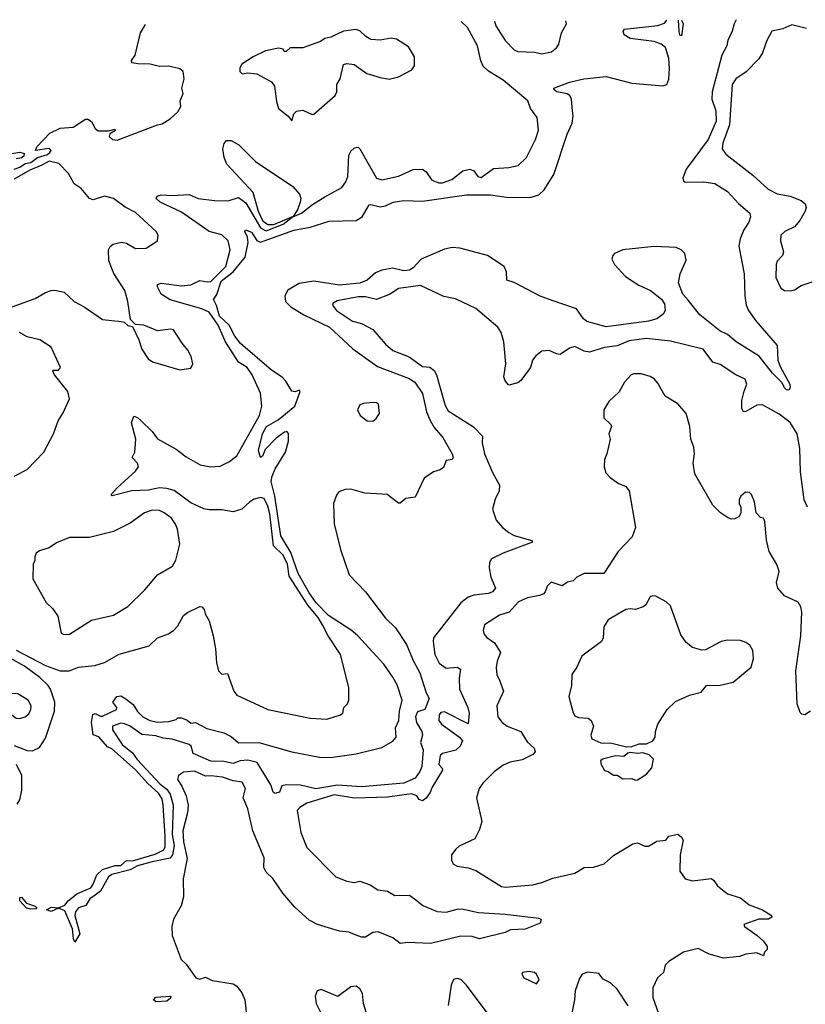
# Model space of a CAD drawing. Extents: x 2056909 to 2160450, y 827444 to 1016825.
# Tile 396 of 501: x 2074505 to 2078778, y 1010951 to 1016307. Entities that reach past the tile are written whole.
import ezdxf

# ---------------------------------------------------------------- set-up
doc = ezdxf.new("R2010")
doc.units = 0

msp = doc.modelspace()

# ---------------------------------------------------------------- linework, layer by layer
at = {"layer": '0CON10XD'}
for points in [[(2074475, 1015494.8), (2074505, 1015505.3), (2074534.6, 1015525.4), (2074565, 1015531.2), (2074602.2, 1015557.8), (2074655, 1015574.4), (2074668.8, 1015585), (2074676, 1015595), (2074665, 1015606), (2074590, 1015595), (2074597.5, 1015615), (2074669.3, 1015690.7), (2074725, 1015716.7), (2074795, 1015722.5), (2074863, 1015767), (2074875, 1015766.7), (2074895, 1015753.8), (2074915.7, 1015715), (2074932.3, 1015702.3), (2074987.3, 1015702.7), (2075021.7, 1015711.7), (2075025.8, 1015705), (2074995, 1015686.7), (2074991.2, 1015671.2), (2075010, 1015655), (2075035, 1015651.1), (2075253.3, 1015735), (2075279.7, 1015740.3), (2075322.9, 1015767.1), (2075365, 1015805.7), (2075380.6, 1015835), (2075376.7, 1015865), (2075393.8, 1015905), (2075386, 1015935), (2075400, 1015985), (2075393.3, 1016025), (2075375, 1016040), (2075315, 1016054.4), (2075265, 1016052.2), (2075215, 1016065.8), (2075146.4, 1016066.4), (2075115, 1016072.5), (2075112.5, 1016085), (2075133.3, 1016115), (2075162.5, 1016235), (2075188.6, 1016281.1)], [(2078401.2, 1016307.3), (2078391.4, 1016285), (2078380.3, 1016245), (2078355.9, 1016195), (2078351.4, 1016165), (2078324.7, 1016115), (2078271.5, 1015915), (2078268.8, 1015875), (2078291.9, 1015811.9), (2078293, 1015755), (2078249.8, 1015655), (2078129.6, 1015495), (2078111.3, 1015445), (2078115, 1015429.2), (2078125, 1015422.7), (2078225.3, 1015425.3), (2078285, 1015417.1), (2078355, 1015372.2), (2078415, 1015306.7), (2078475.8, 1015255), (2078480, 1015235), (2078470.8, 1015205), (2078444.4, 1015165), (2078423.1, 1015115), (2078415.6, 1015075), (2078445.4, 1014925), (2078448.5, 1014805), (2078456.1, 1014755), (2078469.2, 1014725), (2078509, 1014669), (2078625.5, 1014535.5), (2078628.5, 1014455), (2078641.1, 1014421.1), (2078694.2, 1014325), (2078696.2, 1014305), (2078688.8, 1014291.2), (2078675, 1014293.3), (2078665, 1014303.8), (2078651.7, 1014331.7), (2078599.5, 1014385), (2078527.3, 1014477.3), (2078401.1, 1014555), (2078355, 1014594.6), (2078312.7, 1014615), (2078205, 1014702.1), (2078140.8, 1014780.8), (2078111.9, 1014815), (2078088.1, 1014875), (2078096.4, 1014925), (2078130.2, 1014999.8), (2078122.1, 1015035), (2078103.3, 1015055), (2078075, 1015067.7), (2077955, 1015072.7), (2077785, 1015054.6), (2077740.8, 1015035), (2077730.8, 1015025), (2077725.7, 1015005), (2077740, 1014975), (2077800.2, 1014910.2), (2077872.4, 1014862.4), (2077936.2, 1014835), (2077995, 1014786.7), (2078012.3, 1014762.3), (2078016, 1014725), (2078004.2, 1014705.8), (2077970.5, 1014679.5), (2077925, 1014667.5), (2077695, 1014636.4), (2077588.8, 1014665), (2077570.8, 1014680.8), (2077533.6, 1014733.6), (2077407.2, 1014777.2), (2077335, 1014804.2), (2077195, 1014877.5), (2077155, 1014890), (2077152.5, 1014935), (2077140, 1014965), (2077050, 1015025), (2076898, 1015065), (2076857.2, 1015067.2), (2076815, 1015059.8), (2076688.1, 1015005), (2076645, 1014957.3), (2076625, 1014944.5), (2076595, 1014940.9), (2076535.1, 1014954.9), (2076474.8, 1014945.2), (2076440, 1014930), (2076395, 1014890.5), (2076355, 1014874.1), (2076245, 1014862.3), (2076105, 1014884.8), (2076025, 1014871.8), (2075963.8, 1014836.2), (2075946, 1014805), (2075950, 1014775), (2075980, 1014745), (2076051, 1014701), (2076190, 1014635), (2076316.2, 1014516.2), (2076451.1, 1014421.1), (2076622.5, 1014355), (2076654.5, 1014335), (2076695, 1014274), (2076718.2, 1014175), (2076737.1, 1014127.1), (2076759, 1014089), (2076805.7, 1014035), (2076856.2, 1013945), (2076862.5, 1013925), (2076857.5, 1013915), (2076825, 1013910), (2076809.3, 1013870.7), (2076791.7, 1013858.3), (2076755, 1013847.5), (2076705, 1013812.5), (2076655, 1013710), (2076605, 1013702.5), (2076575, 1013677.5), (2076565, 1013677.5), (2076503.9, 1013723.9), (2076445, 1013728.8), (2076381.7, 1013731.7), (2076305, 1013753.3), (2076275, 1013751.2), (2076241.2, 1013738.8), (2076228.3, 1013721.7), (2076211.2, 1013675), (2076214.3, 1013565), (2076250, 1013425), (2076297.3, 1013287.3), (2076386.2, 1013195), (2076495, 1013051.4), (2076549.6, 1012999.6), (2076608.8, 1012908.8), (2076647.6, 1012817.6), (2076681.9, 1012755), (2076715.6, 1012645.6), (2076732.2, 1012615), (2076708.2, 1012555), (2076668.1, 1012541.9), (2076657.5, 1012515), (2076663.7, 1012483.7), (2076692, 1012435), (2076695.2, 1012414.8), (2076684.8, 1012375), (2076699.8, 1012335), (2076691.4, 1012245), (2076681.5, 1012218.5), (2076655, 1012181.5), (2076594.4, 1012155), (2076364.1, 1012134.1), (2076234, 1012144), (2076115, 1012123.6), (2076032.6, 1012142.6), (2075954.4, 1012145.6), (2075931.1, 1012138.9), (2075917.9, 1012105), (2075895, 1012098), (2075883.5, 1012105), (2075870.5, 1012145), (2075795.9, 1012265.9), (2075745, 1012279.6), (2075703.9, 1012276.1), (2075665, 1012260.8), (2075615, 1012271.2), (2075545, 1012273.6), (2075448.6, 1012315), (2075436.9, 1012355), (2075426, 1012365), (2075333.2, 1012393.2), (2075285, 1012398.9), (2075245, 1012411.8), (2075169.7, 1012419.7), (2075105, 1012463.8), (2075073.9, 1012476.1), (2075055, 1012480), (2075010, 1012465), (2075010, 1012445), (2075061.5, 1012365), (2075118.2, 1012318.3), (2075143.4, 1012283.4), (2075268.9, 1012148.9), (2075305, 1012121.1), (2075323.1, 1012095), (2075339.4, 1012035), (2075333.5, 1011875), (2075344, 1011816), (2075335.8, 1011765), (2075323.7, 1011746.3), (2075225, 1011727.1), (2075145, 1011703.6), (2075105, 1011682.3), (2075005, 1011657.8), (2074987.5, 1011645), (2074943.3, 1011566.7), (2074915, 1011544.7), (2074886.1, 1011525), (2074865, 1011489.6), (2074825, 1011476.4), (2074808, 1011455), (2074804.8, 1011434.8), (2074830.9, 1011335), (2074805, 1011290), (2074796.5, 1011306.5), (2074792.5, 1011362.5), (2074749.5, 1011459.5), (2074715, 1011473.8), (2074675.9, 1011455.9), (2074650, 1011465), (2074675, 1011480), (2074715, 1011476.2), (2074749.5, 1011490.5), (2074769.1, 1011515), (2074815, 1011552.9), (2074891.4, 1011585), (2074905, 1011604.2), (2074923.5, 1011655), (2074955, 1011684.7), (2075024.3, 1011705.7), (2075055, 1011706.4), (2075085, 1011733.5), (2075117.6, 1011732.4), (2075241.6, 1011768.4), (2075288.4, 1011791.6), (2075295, 1011807.5), (2075296.1, 1011865), (2075285.8, 1012035), (2075278.7, 1012068.7), (2075260.1, 1012100.1), (2075202.3, 1012152.3), (2075135, 1012227.5), (2075005, 1012340.8), (2074981.7, 1012351.7), (2074935, 1012405.7), (2074905, 1012417.5), (2074895.9, 1012485), (2074902.4, 1012527.6), (2074915, 1012532.9), (2074945, 1012518.1), (2074955, 1012518.9), (2075031.2, 1012555), (2075033.3, 1012565), (2075011.2, 1012595), (2075033.7, 1012626.3), (2075055, 1012628.7), (2075077.4, 1012617.4), (2075122, 1012582), (2075145, 1012543.5), (2075173.6, 1012515), (2075212, 1012495), (2075255, 1012486.7), (2075315, 1012490), (2075355, 1012500), (2075365, 1012510), (2075385, 1012510), (2075416.1, 1012496.1), (2075435, 1012480), (2075460, 1012485), (2075522, 1012452), (2075615, 1012428.1), (2075655, 1012407.3), (2075695, 1012373.4), (2075805, 1012376.2), (2075985, 1012325.5), (2076135, 1012295.7), (2076195, 1012294.3), (2076335, 1012314), (2076475, 1012347.5), (2076535, 1012382.5), (2076552.9, 1012405), (2076549.1, 1012455), (2076566.2, 1012495), (2076570.4, 1012545), (2076584.9, 1012605), (2076558.4, 1012688.4), (2076535, 1012731.2), (2076485, 1012801.2), (2076344.5, 1012955), (2076307.3, 1012987.3), (2076185, 1013066.7), (2076116.6, 1013135), (2076079.4, 1013189.4), (2076019.7, 1013295), (2075979, 1013409), (2075925, 1013499.7), (2075893.1, 1013715), (2075873.4, 1013795), (2075877.3, 1013825), (2075895, 1013864.1), (2075951, 1013955), (2075966.5, 1014015), (2075966.7, 1014056.7), (2075957.3, 1014067.3), (2075945, 1014064.1), (2075899.8, 1014030.2), (2075840.2, 1013969.8), (2075825, 1013933.8), (2075815, 1013926.2), (2075802.9, 1013962.9), (2075824.9, 1014055), (2075848, 1014095), (2075910.2, 1014129.8), (2076001.4, 1014205), (2076030, 1014285), (2076025, 1014292.5), (2076003, 1014283), (2075985, 1014286.7), (2075951.4, 1014341.4), (2075932, 1014362), (2075875, 1014400.8), (2075705, 1014545.8), (2075675.2, 1014585), (2075644.6, 1014645), (2075592, 1014695), (2075575, 1014753.1), (2075558.1, 1014785), (2075577.2, 1014812.8), (2075600.9, 1014885), (2075666, 1014935), (2075730.6, 1015015), (2075747.8, 1015095), (2075743.7, 1015123.7), (2075729.1, 1015155), (2075732.5, 1015165), (2075765, 1015151.2), (2075795, 1015105.3), (2075815, 1015097.5), (2075995, 1015161.5), (2076085, 1015178.2), (2076188.1, 1015211.9), (2076335, 1015214.7), (2076367.2, 1015235), (2076405, 1015299.4), (2076415, 1015301.9), (2076465, 1015289.5), (2076495, 1015295.6), (2076536.7, 1015315), (2076595, 1015324.6), (2076695, 1015320.8), (2076935, 1015354.3), (2077065, 1015354.3), (2077165, 1015340), (2077287.6, 1015342.4), (2077329.4, 1015355), (2077357.9, 1015382.1), (2077409.5, 1015465), (2077482.7, 1015685), (2077509.4, 1015745), (2077515.3, 1015785), (2077512.4, 1015812.4), (2077505.6, 1015875.6), (2077496.8, 1015895), (2077483.5, 1015903.5), (2077425.6, 1015915), (2077412.7, 1015925), (2077410.6, 1015935), (2077495, 1015966.8), (2077572.5, 1015985), (2077695, 1015999.1), (2077835, 1015962.4), (2078002.5, 1015947.5), (2078025, 1015954.3), (2078035.7, 1015984.3), (2078038.5, 1016041.5), (2078035, 1016096), (2078016.9, 1016156.9), (2077993.3, 1016175), (2077955, 1016188.9), (2077826, 1016205), (2077792, 1016225), (2077787.5, 1016245), (2077795, 1016255.5), (2077975, 1016276.2), (2078011.7, 1016288.3), (2078025.1, 1016304.8)], [(2075416.7, 1013083.3), (2075484.1, 1013115.9), (2075495, 1013113.3), (2075508.3, 1013098.3), (2075513.3, 1013075), (2075535, 1013037.5), (2075557.1, 1012955), (2075570.6, 1012885), (2075575, 1012810), (2075586.1, 1012766.1), (2075605, 1012746.7), (2075635, 1012750), (2075668.8, 1012655), (2075685, 1012632.5), (2075855, 1012554.4), (2076085, 1012507.1), (2076175, 1012502.3), (2076248.8, 1012525), (2076262.9, 1012535), (2076267.5, 1012565), (2076288.6, 1012585), (2076295.5, 1012605), (2076294.6, 1012675), (2076249.6, 1012855), (2076182.8, 1012955), (2076151.9, 1013015), (2076128.2, 1013055), (2076072.4, 1013122.4), (2075971, 1013281), (2075961, 1013345), (2075937, 1013395), (2075885.3, 1013445), (2075865, 1013620), (2075855, 1013661.4), (2075835, 1013702.5), (2075815, 1013707.8), (2075780.6, 1013699.4), (2075756, 1013685), (2075713.8, 1013645), (2075665, 1013630), (2075605, 1013641.8), (2075535, 1013640.6), (2075506.8, 1013646.8), (2075435, 1013679.2), (2075345, 1013746.9), (2075305, 1013757.2), (2075265, 1013760.3), (2075205, 1013747.2), (2075115, 1013743.9), (2075007.5, 1013717.5), (2075002.5, 1013725), (2075036.9, 1013763.1), (2075135, 1013850.8), (2075150, 1013875), (2075146, 1013895), (2075116.7, 1013925), (2075131.4, 1013955), (2075135.8, 1014025), (2075112.9, 1014115), (2075125, 1014150), (2075145, 1014143.3), (2075165, 1014126), (2075225, 1014068), (2075255, 1014026.7), (2075355, 1013971.5), (2075410.1, 1013930.1), (2075486, 1013885), (2075544.6, 1013875.4), (2075595, 1013878.8), (2075645, 1013903.3), (2075685, 1013935.6), (2075809.2, 1014155), (2075822.5, 1014205), (2075814.4, 1014275), (2075768.5, 1014375), (2075741.5, 1014415), (2075694.3, 1014444.3), (2075623.2, 1014555), (2075584.8, 1014645), (2075535, 1014716.3), (2075495, 1014735.2), (2075322.5, 1014782.5), (2075274.6, 1014815), (2075253.3, 1014855), (2075255, 1014866), (2075275, 1014874.4), (2075385, 1014860.3), (2075434.7, 1014865.3), (2075485, 1014888.9), (2075525, 1014880.4), (2075545, 1014883.6), (2075626.8, 1014965), (2075649.6, 1015055), (2075637.8, 1015105), (2075605, 1015136.5), (2075535, 1015155.4), (2075385, 1015260), (2075269.2, 1015315), (2075247.1, 1015335), (2075252.7, 1015347.3), (2075275, 1015355.3), (2075335, 1015350.5), (2075425.9, 1015355.9), (2075475, 1015334.5), (2075565, 1015323.1), (2075637.7, 1015322.3), (2075695, 1015339.2), (2075735, 1015311.4), (2075814.4, 1015175), (2075845, 1015159.2), (2075937.9, 1015195), (2075987.5, 1015232.5), (2076036.9, 1015255), (2076097.6, 1015302.4), (2076165, 1015344.5), (2076256, 1015394), (2076278.9, 1015425), (2076289.2, 1015455), (2076295, 1015570), (2076305, 1015592), (2076325, 1015610), (2076345, 1015614), (2076355, 1015604), (2076445, 1015444.4), (2076475, 1015436.9), (2076565.4, 1015455.4), (2076645, 1015493.1), (2076695, 1015494), (2076715, 1015478.8), (2076745.8, 1015435), (2076785, 1015419.6), (2076805, 1015419.2), (2076855, 1015438.5), (2076915.3, 1015484.7), (2076953.7, 1015493.7), (2076975, 1015485.6), (2076997.5, 1015455), (2077015, 1015448.1), (2077082.6, 1015497.4), (2077165, 1015503.3), (2077216.2, 1015515), (2077262.3, 1015557.7), (2077310.8, 1015655), (2077325.9, 1015705.9), (2077319.2, 1015775), (2077284, 1015825), (2077268.1, 1015865), (2077135, 1015978.5), (2077055, 1016027.1), (2077026.5, 1016055), (2077013, 1016083), (2076994.5, 1016165), (2076940, 1016265), (2076906.8, 1016297.7)], [(2077086.6, 1016298.9), (2077095, 1016273.1), (2077146.2, 1016195), (2077193.6, 1016143.6), (2077215, 1016134.6), (2077305, 1016130.8), (2077345, 1016120.8), (2077398.3, 1016131.7), (2077425, 1016154), (2077437.1, 1016175), (2077452.2, 1016235), (2077478.9, 1016285), (2077476.1, 1016301.4)], [(2078104.1, 1016305.3), (2078114.4, 1016285), (2078105, 1016220), (2078095, 1016223.3), (2078091.1, 1016245), (2078087.8, 1016305.2)], [(2078785, 1016258.6), (2078705, 1016280), (2078655, 1016257.5), (2078595.8, 1016244.2), (2078569.2, 1016195), (2078545, 1016126.7), (2078525, 1016093.8), (2078457.1, 1016022.9), (2078400.6, 1015985), (2078379.5, 1015955), (2078365.3, 1015734.7), (2078329.4, 1015635), (2078325.8, 1015605), (2078346, 1015575), (2078491.7, 1015461.7), (2078576.2, 1015385), (2078625, 1015359.5), (2078695, 1015346.9), (2078755, 1015324), (2078778, 1015305), (2078782.5, 1015285), (2078776.9, 1015265), (2078748.5, 1015215), (2078718.8, 1015181.2), (2078665.8, 1015155), (2078645.6, 1015135), (2078643.5, 1015105), (2078659.2, 1015045), (2078653.8, 1015025), (2078625, 1014993.3), (2078619.2, 1014975), (2078617.5, 1014905), (2078645, 1014846.2), (2078665, 1014834), (2078695, 1014832), (2078721.7, 1014838.3), (2078735, 1014848), (2078755, 1014860.8), (2078815, 1014881.4)], [(2075985, 1015756.7), (2075995.7, 1015795), (2076010.4, 1015809.6), (2076045.4, 1015815.4), (2076095, 1015791.2), (2076105, 1015793.8), (2076220, 1015895), (2076230, 1015915), (2076230, 1015955), (2076247.1, 1015985), (2076266.4, 1016063.6), (2076285, 1016068.8), (2076323.9, 1016063.9), (2076392.5, 1016015), (2076465, 1015992.5), (2076515, 1015984), (2076565, 1015996.2), (2076637.5, 1016035), (2076653, 1016057), (2076652.5, 1016105), (2076619.5, 1016159.5), (2076555, 1016201.2), (2076525, 1016206.2), (2076465, 1016196.7), (2076415, 1016200), (2076387.5, 1016215), (2076355, 1016246.7), (2076335, 1016253.3), (2076266.7, 1016245), (2076197.9, 1016212.1), (2076165, 1016205.5), (2076140.7, 1016189.3), (2076045, 1016153.3), (2075975.6, 1016154.4), (2075954.3, 1016134.3), (2075942.5, 1016135), (2075937, 1016147), (2075912.7, 1016152.7), (2075842.2, 1016137.8), (2075774.3, 1016105.7), (2075712.5, 1016065), (2075702.5, 1016045), (2075702.5, 1016025), (2075715, 1016013.3), (2075745, 1016017.5), (2075795, 1016013.3), (2075875, 1015970), (2075891.2, 1015945), (2075901.4, 1015861.4), (2075912.5, 1015825), (2075965, 1015783.3), (2075985, 1015756.7)], [(2075855, 1015190.8), (2075828.9, 1015208.9), (2075803.3, 1015263.3), (2075775, 1015366.4), (2075631.2, 1015521.2), (2075617.4, 1015557.4), (2075610.3, 1015605), (2075616.1, 1015633.9), (2075629.1, 1015650.9), (2075655, 1015650.2), (2075696.3, 1015626.3), (2075787.5, 1015535), (2075990.1, 1015400.1), (2076027.3, 1015357.3), (2076033.1, 1015335), (2076029.7, 1015315), (2076016.5, 1015273.5), (2075992.7, 1015237.3), (2075885, 1015191.5), (2075855, 1015190.8)], [(2074363.9, 1015563.9), (2074505, 1015586.7), (2074529.3, 1015579.3), (2074527.5, 1015565), (2074515, 1015556.7), (2074485, 1015551.2)], [(2074463.8, 1014746.2), (2074588.7, 1014791.3), (2074645, 1014824), (2074675, 1014834), (2074695.8, 1014835.8), (2074745.7, 1014825.7), (2074800, 1014775), (2074855.7, 1014745.7), (2074955, 1014676), (2075056.4, 1014666.4), (2075072.5, 1014662.5), (2075093, 1014643), (2075118.3, 1014638.3), (2075153.3, 1014565), (2075168.8, 1014515), (2075202.7, 1014462.7), (2075226.1, 1014446.1), (2075375, 1014403.3), (2075435, 1014412.5), (2075446.7, 1014435), (2075436.7, 1014475), (2075419.7, 1014509.7), (2075388.5, 1014548.5), (2075340.6, 1014620.6), (2075325, 1014624.3), (2075253.9, 1014613.9), (2075180, 1014645), (2075135, 1014650), (2075107, 1014677), (2075092.5, 1014775), (2075075.6, 1014835), (2075016.3, 1014926.3), (2074989.5, 1014995), (2074988.5, 1015055), (2074997, 1015073), (2075013, 1015087), (2075057, 1015097), (2075085, 1015092), (2075135, 1015062.5), (2075192.5, 1015065), (2075253.8, 1015105), (2075258, 1015135), (2075246.2, 1015155), (2075135, 1015258.1), (2075077.8, 1015287.8), (2075015, 1015335.5), (2074965, 1015347.5), (2074905, 1015328.1), (2074884.5, 1015334.5), (2074838.3, 1015388.3), (2074800, 1015415), (2074770.5, 1015470.5), (2074716.7, 1015525), (2074665, 1015538.2), (2074625, 1015515.3), (2074560.6, 1015489.4), (2074475, 1015440)], [(2078789.5, 1013655), (2078771.6, 1013695), (2078752.6, 1013847.4), (2078749.1, 1013975), (2078734.5, 1014055), (2078695, 1014116.9), (2078635, 1014161.4), (2078545, 1014213.1), (2078515, 1014211.1), (2078455, 1014176), (2078442.5, 1014175), (2078432.5, 1014192.5), (2078433.1, 1014235), (2078445, 1014286.2), (2078460.8, 1014325), (2078451.2, 1014351.2), (2078400, 1014375), (2078315, 1014432.5), (2078274.5, 1014444.5), (2078223.3, 1014515), (2078045, 1014558.1), (2077915, 1014573.5), (2077819.2, 1014560.8), (2077755, 1014533.2), (2077686.2, 1014525), (2077605, 1014498.2), (2077575, 1014503.3), (2077525, 1014528.9), (2077495, 1014520), (2077445, 1014486), (2077425, 1014488.8), (2077385, 1014508), (2077345, 1014503.8), (2077311.7, 1014478.3), (2077294.2, 1014455.8), (2077283.8, 1014415), (2077230, 1014345), (2077215, 1014332.5), (2077165, 1014320), (2077145, 1014342.5), (2077138.8, 1014365), (2077148.8, 1014435), (2077138.1, 1014555), (2077123.3, 1014605), (2077105, 1014634.2), (2076986.7, 1014736.7), (2076875, 1014789.4), (2076811.2, 1014801.2), (2076685, 1014860.8), (2076564.5, 1014845.5), (2076520, 1014815), (2076445, 1014785.6), (2076385, 1014799.6), (2076345, 1014799.4), (2076231.5, 1014778.5), (2076210, 1014765), (2076206, 1014755), (2076228.6, 1014725), (2076315, 1014668.2), (2076363.8, 1014653.8), (2076425, 1014622.5), (2076495, 1014542), (2076535, 1014507.1), (2076622.7, 1014472.7), (2076695, 1014420.5), (2076735, 1014417.8), (2076759.5, 1014399.5), (2076772.1, 1014375), (2076818.7, 1014208.7), (2076835, 1014178.8), (2076972.4, 1014092.4), (2077021.7, 1014041.7), (2077020, 1014005), (2077033.6, 1013945), (2077075.6, 1013845), (2077114.4, 1013775), (2077113.1, 1013745), (2077091.3, 1013698.7), (2077076.9, 1013645), (2077095.6, 1013585), (2077130, 1013545), (2077165, 1013517.1), (2077195, 1013501.9), (2077290, 1013475), (2077293.3, 1013465), (2077133.8, 1013406.2), (2077070.8, 1013375), (2077060, 1013355), (2077058.5, 1013325), (2077068.2, 1013275), (2077092.5, 1013215), (2077076, 1013195), (2077054.6, 1013185.4), (2076975, 1013176.5), (2076945, 1013166.1), (2076903.8, 1013135), (2076755.7, 1012945), (2076753.1, 1012925), (2076762.2, 1012855), (2076786.1, 1012806.1), (2076825, 1012779.4), (2076885, 1012784.6), (2076901.5, 1012775), (2076894.6, 1012725), (2076897.1, 1012665), (2076942.7, 1012565), (2076949.6, 1012535), (2076945, 1012476.2), (2076815, 1012542.9), (2076795, 1012538.5), (2076787.1, 1012525), (2076785.4, 1012495), (2076798.9, 1012475), (2076896.9, 1012405), (2076914, 1012385), (2076900, 1012355), (2076877.2, 1012332.8), (2076805, 1012315.9), (2076792.3, 1012305), (2076784.5, 1012255), (2076803.3, 1012235), (2076804, 1012225), (2076747.6, 1012132.4), (2076737.3, 1012102.7), (2076715, 1012072.9), (2076695, 1012058.1), (2076677.5, 1012065), (2076665, 1012085.8), (2076635.8, 1012095.8), (2076505, 1012078.4), (2076325, 1012072.4), (2076215, 1012090.2), (2076066.7, 1012045), (2076028.6, 1012021.4), (2076014.4, 1012005), (2076034.6, 1011885), (2076065.7, 1011805), (2076224.6, 1011644.6), (2076285, 1011620.4), (2076325, 1011614.5), (2076355, 1011621.4), (2076410.9, 1011600.9), (2076453.3, 1011573.3), (2076505, 1011566.2), (2076545, 1011543.8), (2076625, 1011545.5), (2076666.7, 1011515), (2076698.1, 1011488.1), (2076775, 1011455.4), (2076825, 1011453.1), (2076885, 1011469.6), (2076910, 1011470), (2077001.2, 1011451.2), (2077145, 1011441.9), (2077329.3, 1011419.3), (2077341.7, 1011411.7), (2077335, 1011392.5), (2077255, 1011359.2), (2077175, 1011356), (2077145, 1011341.4), (2077005, 1011308), (2076965, 1011319.4), (2076905, 1011321.8), (2076738.8, 1011281.2), (2076615, 1011286.8), (2076575, 1011281.8), (2076535, 1011313.6), (2076455, 1011345.4), (2076425, 1011341.5), (2076385, 1011317.1), (2076364.1, 1011315.9), (2076335, 1011328.1), (2076295, 1011343.8), (2076245, 1011349.6), (2076125.2, 1011385.2), (2076078.5, 1011408.5), (2076000.5, 1011480.5), (2075936.4, 1011555), (2075881.5, 1011635), (2075845, 1011670), (2075832.4, 1011695), (2075835, 1011748), (2075772.5, 1011895), (2075746.2, 1012015), (2075720, 1012075), (2075732.7, 1012125), (2075715, 1012160), (2075665, 1012166), (2075607.6, 1012187.6), (2075545.5, 1012194.5), (2075515, 1012191.8), (2075455, 1012219.5), (2075395, 1012214.4), (2075368.6, 1012195), (2075362.5, 1012175), (2075387.3, 1012137.3), (2075410.5, 1012085), (2075420.2, 1012035), (2075417.1, 1011992.9), (2075391.7, 1011895), (2075395.2, 1011835), (2075415.2, 1011745), (2075393, 1011633), (2075396.4, 1011535), (2075382.2, 1011487.8), (2075342.1, 1011415), (2075332.7, 1011375), (2075333.5, 1011325), (2075383.3, 1011195), (2075409.8, 1011169.8), (2075463.6, 1011095), (2075485, 1011087.9), (2075515, 1011098.1), (2075551.2, 1011081.2), (2075665, 1011063.3), (2075685, 1011050.4), (2075713.4, 1011013.4), (2075729.7, 1010975), (2075740.3, 1010875)], [(2074475, 1013824), (2074545, 1013861.2), (2074636.2, 1013955), (2074689.2, 1014055), (2074714, 1014125), (2074741.2, 1014168.8), (2074775.6, 1014245), (2074765.9, 1014285), (2074693.1, 1014375), (2074684, 1014395), (2074688.3, 1014401.7), (2074715, 1014401.2), (2074726, 1014415), (2074675.5, 1014525.5), (2074615, 1014566), (2074545, 1014582.5), (2074504, 1014605)], [(2078806, 1012545), (2078775, 1012526.2), (2078759.3, 1012529.3), (2078749.3, 1012539.3), (2078734, 1012585), (2078727.1, 1012765), (2078754.4, 1012955), (2078758.6, 1013085), (2078754.2, 1013114.2), (2078739.1, 1013139.1), (2078665, 1013173.8), (2078628, 1013215), (2078621.2, 1013245), (2078636.1, 1013306.1), (2078623.6, 1013343.6), (2078581.2, 1013415), (2078566.4, 1013476.4), (2078557, 1013577), (2078550, 1013595), (2078535, 1013600), (2078510, 1013625), (2078502.5, 1013685), (2078485.8, 1013725), (2078475, 1013736), (2078452.7, 1013737.3), (2078426.7, 1013715), (2078417.5, 1013695), (2078417.5, 1013675), (2078427.5, 1013655), (2078427, 1013623), (2078416.4, 1013603.6), (2078395, 1013592.5), (2078375, 1013590), (2078355, 1013598.8), (2078316.2, 1013625), (2078275, 1013666), (2078177.6, 1013837.6), (2078168.1, 1013895), (2078175.7, 1013945.7), (2078172, 1013982), (2078155.9, 1014025.9), (2078149.2, 1014095), (2078130.8, 1014165), (2078085, 1014218), (2078015, 1014258.8), (2077975, 1014330), (2077955, 1014353.3), (2077935, 1014366.2), (2077885, 1014380), (2077845, 1014381.2), (2077830, 1014375), (2077794.5, 1014335.5), (2077766.2, 1014283.8), (2077708.9, 1014231.1), (2077681.9, 1014185), (2077682.1, 1014142.1), (2077720.8, 1014105), (2077724.2, 1014095), (2077710, 1014055), (2077716.2, 1014025), (2077698.8, 1013945), (2077686.2, 1013915), (2077684, 1013875), (2077693, 1013843), (2077717.1, 1013817.1), (2077761.2, 1013785), (2077799.7, 1013769.7), (2077819.2, 1013745), (2077854.4, 1013545), (2077837.1, 1013495), (2077759.2, 1013415), (2077682, 1013295), (2077575, 1013294.4), (2077535.8, 1013275), (2077515, 1013255.6), (2077485, 1013246.7), (2077455, 1013227.5), (2077395, 1013247.5), (2077374, 1013226), (2077363.8, 1013195), (2077353.3, 1013185), (2077332.5, 1013175), (2077267.1, 1013162.9), (2077218.8, 1013141.2), (2077166.4, 1013083.6), (2077115, 1013067.3), (2077032.5, 1013015), (2077026.2, 1012985), (2077032, 1012965), (2077045, 1012946.2), (2077087.9, 1012917.9), (2077120.8, 1012865), (2077102.2, 1012817.8), (2077096.8, 1012783.2), (2077100, 1012745), (2077115, 1012713.8), (2077135.8, 1012655), (2077100, 1012575), (2077105.8, 1012515), (2077129.2, 1012485), (2077156, 1012465), (2077230.8, 1012435), (2077265, 1012378.6), (2077303.8, 1012345), (2077308, 1012325), (2077295, 1012309.4), (2077238.6, 1012281.4), (2077172.1, 1012267.9), (2077135, 1012251.2), (2077086.2, 1012215), (2077023.8, 1012155), (2077004, 1012125), (2076989.2, 1012075), (2077018.8, 1011945), (2077005, 1011902.5), (2076979.5, 1011850.5), (2076895, 1011811.2), (2076876.7, 1011795), (2076853.3, 1011765), (2076853.6, 1011733.6), (2076863.6, 1011713.6), (2076885, 1011702.5), (2076945, 1011694), (2076985, 1011680), (2077125, 1011591.4), (2077145, 1011588.6), (2077295, 1011601.9), (2077344, 1011614), (2077405, 1011636.9), (2077524.5, 1011665.5), (2077575, 1011695.6), (2077625, 1011697.8), (2077683.3, 1011715), (2077735, 1011760), (2077840, 1011825), (2077865, 1011830), (2077905, 1011811.2), (2077925, 1011811.2), (2077971.2, 1011838.8), (2078020, 1011845), (2078035, 1011866.7), (2078085, 1011877.5), (2078105, 1011860), (2078113.6, 1011843.6), (2078098, 1011765), (2078096.2, 1011675), (2078125, 1011633.8), (2078165, 1011622), (2078267.5, 1011635), (2078281.2, 1011625), (2078300, 1011595), (2078355, 1011552), (2078425, 1011530), (2078472.2, 1011492.2), (2078545, 1011465.6), (2078593.3, 1011435), (2078596.2, 1011425), (2078577.5, 1011415), (2078525, 1011414.3), (2078443.3, 1011385), (2078447.5, 1011375), (2078516, 1011325), (2078550, 1011295), (2078570, 1011265), (2078570.8, 1011249.2), (2078556.2, 1011235), (2078550, 1011215), (2078515, 1011230.8), (2078455, 1011224.4), (2078419.4, 1011210.6), (2078332.4, 1011202.4), (2078254.3, 1011224.3), (2078195, 1011254.6), (2078115, 1011235.4), (2078036.3, 1011183.7), (2078015.5, 1011164.5), (2078007.5, 1011125), (2077973.5, 1011095), (2077948.7, 1011041.3), (2077948.9, 1010988.9), (2077989.2, 1010875)], [(2076425, 1014123.1), (2076442.8, 1014137.2), (2076462, 1014165), (2076455.6, 1014215.6), (2076445, 1014224), (2076425.7, 1014225.7), (2076375, 1014220), (2076355, 1014211.9), (2076342.2, 1014185), (2076356.9, 1014155), (2076394.7, 1014124.7), (2076425, 1014123.1)], [(2074745, 1012962.5), (2074775, 1012964.2), (2074895, 1013040.6), (2075015, 1013068.1), (2075092.9, 1013115), (2075186, 1013205), (2075255, 1013287.5), (2075335, 1013333.8), (2075353.5, 1013366.5), (2075375.6, 1013454.4), (2075362.9, 1013535), (2075352.6, 1013562.6), (2075330.6, 1013595), (2075290, 1013625), (2075265, 1013637.1), (2075225, 1013639.4), (2075182.9, 1013625), (2075105, 1013568.1), (2075015, 1013523.1), (2074885, 1013490.8), (2074775, 1013490), (2074705, 1013461.2), (2074665, 1013433.8), (2074612.3, 1013417.7), (2074594, 1013406), (2074587.5, 1013385), (2074587.5, 1013365), (2074577.5, 1013345), (2074576.7, 1013265), (2074647.7, 1013137.7), (2074685, 1013103.3), (2074712.7, 1013062.7), (2074730.6, 1012970.6), (2074745, 1012962.5)], [(2077805, 1012352.2), (2077835, 1012354.4), (2077875, 1012367.7), (2077915, 1012368.8), (2077949.2, 1012385), (2077960.6, 1012405), (2077962.9, 1012435), (2077976, 1012475), (2078025.7, 1012554.3), (2078072.1, 1012597.9), (2078147.7, 1012632.3), (2078210.7, 1012649.3), (2078240, 1012685), (2078315, 1012686.7), (2078385.9, 1012704.1), (2078484, 1012785), (2078497, 1012833), (2078491.9, 1012875), (2078476, 1012905), (2078455, 1012920), (2078425, 1012930), (2078355, 1012931.2), (2078320, 1012925), (2078235, 1012878.8), (2078215, 1012878), (2078165, 1012891.4), (2078129.8, 1012919.8), (2078101.2, 1012961.2), (2078045, 1013118.8), (2078020.5, 1013140.5), (2077965, 1013171.2), (2077946.4, 1013173.6), (2077935, 1013167.5), (2077910, 1013125), (2077895.9, 1013114.1), (2077855, 1013098.6), (2077825, 1013103.3), (2077801.1, 1013098.9), (2077705, 1013042), (2077682.9, 1013005), (2077679.2, 1012945), (2077670, 1012925), (2077562, 1012845), (2077535.8, 1012785), (2077508.8, 1012745), (2077506, 1012685), (2077490.8, 1012625), (2077515, 1012537.5), (2077525, 1012521.2), (2077545, 1012512), (2077597.1, 1012507.1), (2077613.3, 1012495), (2077626, 1012465), (2077612, 1012415), (2077616.7, 1012395), (2077665, 1012373.4), (2077725, 1012371.1), (2077805, 1012352.2)], [(2074485, 1012877.1), (2074645.5, 1012795), (2074725, 1012764.8), (2074774.1, 1012765.9), (2074825, 1012785.5), (2074913.4, 1012793.4), (2074965, 1012810.9), (2075045, 1012856), (2075208.6, 1012901.4), (2075254.5, 1012945.5), (2075313.9, 1012966.1), (2075342.7, 1012987.3), (2075365, 1013010), (2075395, 1013066.2), (2075416.7, 1013083.3)], [(2074475, 1012358.4), (2074545, 1012331.4), (2074575, 1012329.4), (2074611.5, 1012348.5), (2074645, 1012398.9), (2074694, 1012546), (2074695.2, 1012595), (2074671.9, 1012665), (2074660.3, 1012685), (2074615, 1012729.5), (2074530, 1012790), (2074452.9, 1012835)], [(2074505, 1012505.8), (2074535, 1012514.4), (2074555, 1012532), (2074565.6, 1012555), (2074566.9, 1012575), (2074551.2, 1012605), (2074495, 1012640), (2074455, 1012641.2), (2074422.3, 1012662.3), (2074405, 1012660), (2074370, 1012615), (2074377, 1012597), (2074425, 1012543.3), (2074455, 1012531.2), (2074485, 1012508), (2074505, 1012505.8)], [(2077855, 1012170), (2077865, 1012172.5), (2077915, 1012204), (2077943, 1012237), (2077953.1, 1012285), (2077928.9, 1012308.9), (2077895, 1012318.8), (2077865, 1012315.5), (2077825, 1012321.5), (2077812.1, 1012317.9), (2077791.4, 1012298.6), (2077745, 1012302.7), (2077675, 1012285.5), (2077663.8, 1012275), (2077666.7, 1012255), (2077685, 1012222.5), (2077705, 1012217.5), (2077735, 1012197.5), (2077755, 1012197.5), (2077785, 1012177.5), (2077835, 1012180), (2077855, 1012170)], [(2074490.6, 1012039.4), (2074505.6, 1012064.4), (2074516.7, 1012116.7), (2074515.4, 1012195), (2074487.3, 1012255)], [(2074565, 1011468.8), (2074541.4, 1011475), (2074505, 1011514.3), (2074505, 1011532.5), (2074515, 1011534.2), (2074542.1, 1011502.1), (2074588.8, 1011485), (2074600, 1011475), (2074595, 1011471.2), (2074565, 1011468.8)], [(2077315, 1011063.3), (2077331.2, 1011085), (2077315, 1011116), (2077305, 1011124), (2077275, 1011130), (2077240, 1011125), (2077236.7, 1011115), (2077246.1, 1011096.1), (2077315, 1011063.3)], [(2077815, 1010942.9), (2077753.9, 1011033.9), (2077717.6, 1011067.6), (2077678.3, 1011088.3), (2077655, 1011118), (2077595, 1011125.6), (2077565, 1011115.7), (2077548.9, 1011091.1), (2077525.7, 1011025), (2077523.3, 1010975), (2077505.7, 1010894.3)], [(2077048.1, 1010905), (2076935, 1011056.2), (2076905, 1011086.2), (2076885, 1011091.2), (2076865, 1011086.7), (2076852, 1011055), (2076836.2, 1010945)], [(2076388.7, 1010908.7), (2076375.5, 1010955), (2076369.7, 1011009.7), (2076355.6, 1011035.6), (2076335, 1011050), (2076305, 1011046.2), (2076235, 1010993.3), (2076145, 1011032.5), (2076122.5, 1011025), (2076111.2, 1010995), (2076118, 1010955), (2076162.5, 1010865)], [(2075245, 1010964), (2075232.5, 1010975), (2075245, 1010990), (2075327.5, 1010995), (2075325.8, 1010985), (2075305, 1010968), (2075245, 1010964)]]:
    msp.add_lwpolyline(points, dxfattribs=at)

doc.saveas('drawing.dxf')
